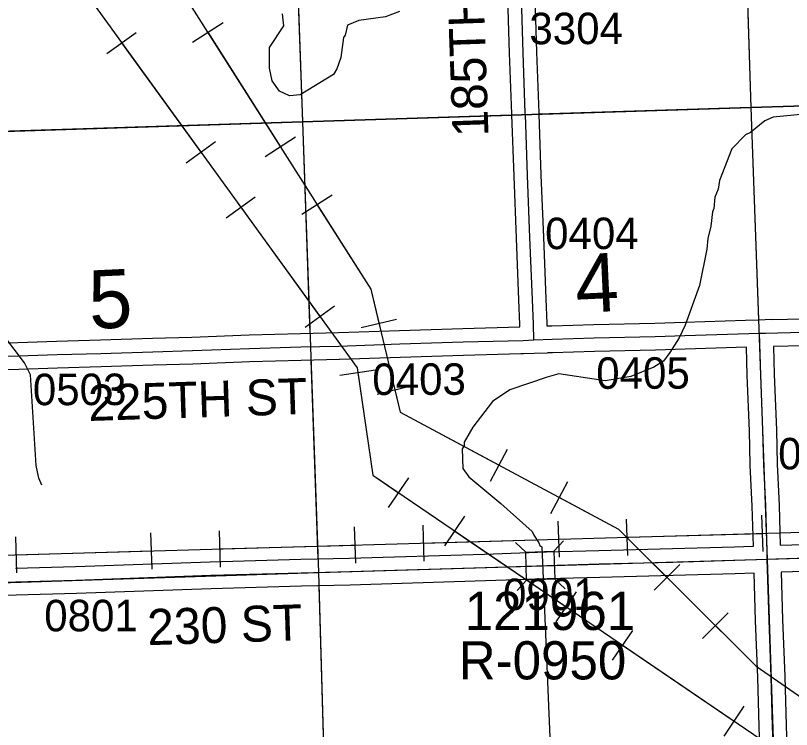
# Model space of a CAD drawing. Extents: x 128.7 to 185.5, y -21.4 to 12.6.
# Drawn here: x 141.537 to 143.263, y -8.839 to -7.251 of the extents above; entities that cross this region are included whole.
import ezdxf

# ---------------------------------------------------------------- set-up
doc = ezdxf.new("R2010")
doc.units = 0
for name, color, linetype in [('tdCoHydroRiver', 7, 'Continuous'), ('tdCoPipe', 7, 'Continuous'), ('tdCoSecRdNmbr', 7, 'Continuous'), ('tdCoSecRdTxt', 7, 'Continuous'), ('tdCoSecRteBand', 7, 'Continuous'), ('tdCoSecRteCL', 7, 'Continuous'), ('tdCoSectLine', 7, 'Continuous'), ('tdCoSectLinePart', 7, 'Continuous'), ('tdCoSectNmbr', 7, 'Continuous'), ('tdCoStrucSec', 7, 'Continuous'), ('tdCoStrucSecCoName', 7, 'Continuous'), ('tdCoStrucSecFHWANum', 7, 'Continuous'), ('tdCoSurfGravel', 7, 'Continuous'), ('tdCoTwpBndry', 7, 'Continuous'), ('tdCoTwpBndryShd', 7, 'Continuous')]:
    doc.layers.add(name, color=color, linetype=linetype)

msp = doc.modelspace()

# ---------------------------------------------------------------- linework, layer by layer
at = {"layer": 'tdCoHydroRiver'}
for points in [[(142.1703, -7.4278), (142.1467, -7.4302), (142.1243, -7.4198), (142.1078, -7.3967), (142.1021, -7.3685), (142.1022, -7.3227), (142.1337, -7.2743), (142.1313, -7.2476)], [(142.3915, -7.2422), (142.3603, -7.2543), (142.3006, -7.2626), (142.2757, -7.2729), (142.2701, -7.2951), (142.2671, -7.3), (142.2607, -7.3444), (142.2521, -7.3699), (142.2446, -7.3828), (142.1703, -7.4278)], [(143.3221, -7.4675), (143.223, -7.477), (143.2044, -7.4855), (143.1721, -7.5118), (143.1612, -7.5169), (143.1306, -7.5479), (143.103, -7.6182), (143.1004, -7.6373), (143.0931, -7.6549), (143.0908, -7.6802), (143.0879, -7.6882), (143.0842, -7.7199), (143.0772, -7.7469), (143.0748, -7.7707), (143.0585, -7.8517), (143.0267, -7.9395), (143.0134, -7.9684), (142.9924, -8.0006), (142.9788, -8.02), (142.9571, -8.0334), (142.9057, -8.054), (142.8492, -8.0637), (142.7461, -8.0481), (142.7195, -8.0553), (142.6368, -8.0833), (142.5982, -8.1098), (142.5543, -8.1665), (142.5349, -8.2003), (142.5352, -8.2081), (142.5306, -8.2146), (142.5321, -8.2587), (142.5453, -8.2772), (142.6167, -8.3365), (142.6866, -8.3989), (142.69, -8.4067), (142.7016, -8.4236), (142.7034, -8.4299), (142.7082, -8.4329), (142.7388, -9.1737)], [(141.5954, -8.2956), (141.5886, -8.28), (141.5829, -8.2518), (141.5703, -8.0502), (141.5569, -8.0238), (141.4647, -7.902)]]:
    msp.add_lwpolyline(points, dxfattribs=at)
at = {"layer": 'tdCoPipe'}
for p, q in [((141.9308, -7.3103), (141.9987, -7.2672)), ((141.7406, -7.3358), (141.8055, -7.2888)), ((142.0922, -7.5646), (142.1603, -7.5214)), ((141.9167, -7.5787), (141.9817, -7.5315)), ((142.0056, -7.7013), (142.0705, -7.6543)), ((142.1738, -7.693), (142.2417, -7.6498)), ((142.1818, -7.9442), (142.2468, -7.8971)), ((142.3062, -7.945), (142.3846, -7.9263)), ((142.2588, -8.051), (142.3382, -8.0394)), ((142.3414, -8.093), (142.4197, -8.0743)), ((142.5939, -8.2869), (142.6319, -8.2158)), ((142.3667, -8.3456), (142.4118, -8.2792)), ((142.7281, -8.3586), (142.766, -8.2876)), ((142.4919, -8.4309), (142.537, -8.3646)), ((142.8991, -8.4518), (142.8967, -8.3713)), ((143.2001, -8.4431), (143.1978, -8.3625)), ((142.2939, -8.4691), (142.2916, -8.3886)), ((142.446, -8.4648), (142.4437, -8.3843)), ((142.747, -8.4561), (142.7447, -8.3755)), ((141.8408, -8.4822), (141.8385, -8.4016)), ((141.9929, -8.4778), (141.9906, -8.3973)), ((141.5398, -8.4908), (141.5375, -8.4104)), ((142.9579, -8.5292), (143.0148, -8.4721)), ((142.74, -8.5996), (142.7851, -8.5332)), ((143.0656, -8.6365), (143.1224, -8.5795)), ((142.8652, -8.6849), (142.9103, -8.6186)), ((143.1133, -8.8536), (143.1584, -8.7872))]:
    msp.add_line(p, q, dxfattribs=at)
for points in [[(133.6945, 0.4089), (135.1153, -0.6342), (137.1324, -2.3792), (137.5288, -2.9528), (138.161, -3.328), (139.2218, -4.4833), (139.3397, -4.805), (140.8827, -6.1264), (141.2631, -6.6089), (142.2971, -8.0348), (142.3319, -8.2734), (143.9392, -9.367), (143.9927, -9.5975), (145.829, -10.533), (147.4283, -11.2406), (148.0149, -11.3532), (148.9915, -11.5772), (150.6773, -11.7094), (151.6631, -11.8649), (152.1578, -12.9549), (152.0489, -14.0003)], [(141.1601, -9.4052), (141.1224, -8.4625), (145.143, -8.3469), (145.1432, -8.4836), (145.1432, -8.4836), (147.1541, -8.3987), (147.1541, -8.3987), (147.1261, -7.4066), (149.2539, -7.3111), (149.2196, -6.4561), (150.4341, -6.4227), (150.6653, -6.4146), (150.7655, -6.4047), (150.7905, -6.3931), (150.9328, -6.2039), (151.0021, -6.1768), (151.0811, -6.1651), (151.2121, -6.1436), (151.4086, -6.1336), (151.5974, -6.1255), (151.7034, -6.1214)], [(141.7836, -7.0033), (142.3273, -7.8596), (142.3925, -8.1335), (142.8785, -8.3933), (143.1849, -8.6984), (143.96, -9.2344), (144.0145, -9.2874), (144.0511, -9.4993), (144.1965, -9.5563), (144.4517, -9.5354), (144.51, -9.7346), (144.8087, -9.8976), (145.2095, -10.0919), (145.4764, -10.2643), (147.4123, -10.9894), (147.8261, -11.2583), (148.2617, -11.2593), (148.6573, -11.4241), (149.6319, -11.4948), (151.5237, -11.7631), (152.8427, -11.7734), (156.2861, -11.7117)], [(141.9648, -7.2887), (142.1263, -7.543)], [(141.7731, -7.3122), (141.9492, -7.5551)], [(142.0381, -7.6778), (142.2143, -7.9206)], [(142.2078, -7.6714), (142.3273, -7.8596), (142.3454, -7.9357)], [(142.2986, -8.0452), (142.3319, -8.2734), (142.3892, -8.3124)], [(142.3806, -8.0837), (142.3925, -8.1335), (142.6129, -8.2513)], [(142.7471, -8.323), (142.8785, -8.3933), (142.9863, -8.5006)], [(142.5145, -8.3977), (142.7625, -8.5664)], [(142.8979, -8.4115), (143.199, -8.4028)], [(142.4448, -8.4245), (142.7459, -8.4158)], [(141.9917, -8.4375), (142.2928, -8.4289)], [(141.5386, -8.4505), (141.8397, -8.4419)], [(143.0941, -8.608), (143.1849, -8.6984), (143.3272, -8.7968)], [(142.8878, -8.6517), (143.1358, -8.8204)]]:
    msp.add_lwpolyline(points, dxfattribs=at)
at = {"layer": 'tdCoSecRteBand'}
for points in [[(141.3863, -7.9828), (141.5426, -7.9782), (141.6284, -7.9754), (141.6285, -7.9754), (141.6285, -7.9754), (141.7261, -7.9725), (141.8415, -7.9688), (141.8416, -7.9688), (141.8416, -7.9688), (141.9295, -7.9663), (142.0566, -7.9616), (142.0567, -7.9616), (142.0568, -7.9616), (142.171, -7.9582), (142.1711, -7.9582), (142.1712, -7.9582), (142.2556, -7.9562), (142.3911, -7.9515), (142.3911, -7.9515), (142.3912, -7.9515), (142.532, -7.9471), (142.5321, -7.9471), (142.5322, -7.9471), (142.6594, -7.9438), (142.6592, -7.9385), (142.657, -7.8838), (142.657, -7.8837), (142.657, -7.8837), (142.6516, -7.7464), (142.6516, -7.7464), (142.6516, -7.7464), (142.6462, -7.6083), (142.6462, -7.6082), (142.6462, -7.6082), (142.6413, -7.4725), (142.6412, -7.4698), (142.6363, -7.3352), (142.6363, -7.3351), (142.6363, -7.335), (142.6319, -7.1868)], [(142.6918, -7.185), (142.6963, -7.3331), (142.7012, -7.4676), (142.7012, -7.4677), (142.7012, -7.4677), (142.7013, -7.4704), (142.7061, -7.606), (142.7115, -7.744), (142.717, -7.8813), (142.7192, -7.9363), (142.7192, -7.9365), (142.7192, -7.9367), (142.7193, -7.9416)], [(142.7193, -7.9416), (142.7298, -7.9412), (142.7299, -7.9412), (142.73, -7.9412), (142.8237, -7.9382), (142.8239, -7.9382), (142.824, -7.9382), (142.9592, -7.9352), (143.0252, -7.933), (143.0252, -7.933), (143.0252, -7.933), (143.1613, -7.9287), (143.1613, -7.9287), (143.1913, -7.9278), (143.2047, -7.9274), (143.2049, -7.9273), (143.2049, -7.9273), (143.2212, -7.9268), (143.2212, -7.9269), (143.2213, -7.9269), (143.2213, -7.927), (143.2879, -7.9256)], [(141.5369, -8.4803), (141.6707, -8.4766), (141.9702, -8.466), (141.9703, -8.466), (141.9704, -8.466), (142.1719, -8.4603), (142.172, -8.4603), (142.1721, -8.4603), (142.28, -8.4579), (142.5806, -8.4488), (142.7182, -8.4441), (142.7183, -8.4441), (142.7184, -8.4441), (142.835, -8.4409), (142.8351, -8.4409), (142.8351, -8.4409), (142.9988, -8.4367), (143.1363, -8.4325), (143.1785, -8.4311), (143.1785, -8.4311), (143.1786, -8.4311), (143.176, -8.3427), (143.1716, -8.2513), (143.1716, -8.2509), (143.1716, -8.2505), (143.1699, -8.1746), (143.1649, -8.052), (143.1649, -8.0519), (143.1649, -8.0517), (143.1631, -7.9887), (143.0271, -7.993), (142.9611, -7.9952), (142.9609, -7.9952), (142.9607, -7.9952), (142.8255, -7.9982), (142.732, -8.0011), (142.7209, -8.0016), (142.7209, -8.0019), (142.6911, -8.0027), (142.6675, -8.0036), (142.6673, -8.0036), (142.6673, -8.0036), (142.6613, -8.0038), (142.6613, -8.0038), (142.5338, -8.0071), (142.3931, -8.0115), (142.2575, -8.0162), (142.2574, -8.0162), (142.2572, -8.0162), (142.1727, -8.0182), (142.0587, -8.0216), (141.9316, -8.0263), (141.9315, -8.0263), (141.9313, -8.0263), (141.8434, -8.0288), (141.728, -8.0325), (141.728, -8.0325), (141.7279, -8.0325), (141.6303, -8.0354), (141.5445, -8.0381), (141.5445, -8.0381), (141.5445, -8.0381), (141.3882, -8.0428)], [(143.2894, -7.9856), (143.2231, -7.987), (143.2249, -8.0498), (143.2298, -8.1724), (143.2298, -8.1727), (143.2298, -8.173), (143.2316, -8.2488), (143.236, -8.3401), (143.236, -8.3404), (143.236, -8.3407), (143.2385, -8.4292)], [(143.2385, -8.4292), (143.4177, -8.4236)], [(143.1948, -8.9274), (143.1913, -8.8324), (143.1913, -8.8323), (143.1913, -8.8322), (143.1884, -8.7231), (143.1837, -8.5967), (143.1837, -8.5966), (143.1837, -8.5965), (143.1804, -8.4911), (143.1382, -8.4925), (143.1382, -8.4925), (143.1381, -8.4925), (143.0005, -8.4966), (143.0005, -8.4967), (143.0004, -8.4967), (142.8367, -8.5008), (142.7201, -8.504), (142.5826, -8.5087), (142.5826, -8.5087), (142.5825, -8.5087), (142.2817, -8.5179), (142.2816, -8.5179), (142.2814, -8.5179), (142.1735, -8.5203), (141.9722, -8.526), (141.6727, -8.5366), (141.6726, -8.5366), (141.6725, -8.5366), (141.5387, -8.5403), (141.3243, -8.5479)], [(143.4195, -8.4836), (143.2404, -8.4892), (143.2404, -8.4892), (143.2436, -8.5946), (143.2483, -8.721), (143.2483, -8.7211), (143.2483, -8.7213), (143.2513, -8.8304), (143.2547, -8.9252)]]:
    msp.add_lwpolyline(points, dxfattribs=at)
at = {"layer": 'tdCoSecRteCL'}
for points in [[(142.6902, -7.9727), (142.6892, -7.9375), (142.687, -7.8825), (142.6816, -7.7452), (142.6761, -7.6071), (142.6713, -7.4715), (142.6712, -7.4687), (142.6663, -7.3341), (142.6618, -7.1859), (142.6589, -7.0761), (142.6589, -7.0606), (142.6604, -7.0502), (142.6631, -7.0342), (142.6673, -7.0165), (142.6747, -6.9953), (142.6801, -6.9834), (142.6858, -6.9758), (142.6918, -6.9702), (142.6919, -6.9701), (142.692, -6.9665)], [(143.1922, -7.9578), (143.2057, -7.9573), (143.2888, -7.9556), (143.3906, -7.9519), (143.5041, -7.9492), (143.6015, -7.9462), (143.69, -7.9443), (143.786, -7.9403), (143.8977, -7.9374), (143.9815, -7.9346), (144.0979, -7.931), (144.184, -7.928), (144.3204, -7.9243), (144.4496, -7.9201), (144.5709, -7.9164), (144.6787, -7.9132), (144.7416, -7.911), (144.9167, -7.9046), (145.0281, -7.9001), (145.1845, -7.8937), (145.194, -7.8932)], [(142.6902, -7.9727), (142.731, -7.9711), (142.8247, -7.9682), (142.9601, -7.9652), (143.0262, -7.963), (143.1922, -7.9578)], [(143.2095, -8.4601), (143.209, -8.4449), (143.206, -8.3416), (143.2016, -8.2498), (143.1999, -8.1736), (143.1949, -8.0508), (143.1922, -7.9578)], [(141.1886, -8.0205), (141.2063, -8.0191), (141.2774, -8.0171), (141.3872, -8.0128), (141.5436, -8.0081), (141.6294, -8.0054), (141.727, -8.0025), (141.8425, -7.9988), (141.9305, -7.9963), (142.0577, -7.9916), (142.1719, -7.9882), (142.2565, -7.9862), (142.3921, -7.9815), (142.533, -7.9771), (142.6664, -7.9736), (142.6902, -7.9727)], [(143.2095, -8.4601), (143.2285, -8.4595), (143.4186, -8.4536), (143.5631, -8.4494), (143.6876, -8.4457), (143.8916, -8.4405), (144.0031, -8.4368), (144.1219, -8.4331), (144.2669, -8.4292), (144.3624, -8.426), (144.4701, -8.4213), (144.5621, -8.4173), (144.6719, -8.4131), (144.732, -8.4112), (144.8931, -8.4058), (144.9907, -8.4023), (145.0768, -8.3996), (145.1816, -8.3959), (145.211, -8.3948)], [(141.2061, -8.5227), (141.3232, -8.518), (141.5377, -8.5103), (141.6716, -8.5066), (141.9713, -8.496), (142.1727, -8.4903), (142.2808, -8.4879), (142.5816, -8.4787), (142.7192, -8.4741), (142.8359, -8.4709), (142.9996, -8.4667), (143.1372, -8.4625), (143.2095, -8.4601)], [(143.2566, -9.9625), (143.2559, -9.9375), (143.2547, -9.895), (143.2528, -9.838), (143.2518, -9.7856), (143.2504, -9.7326), (143.2483, -9.6701), (143.2469, -9.6013), (143.2446, -9.5285), (143.2427, -9.4611), (143.2396, -9.3694), (143.2366, -9.2698), (143.2324, -9.1472), (143.229, -9.0451), (143.2248, -8.9263), (143.2213, -8.8313), (143.2184, -8.7221), (143.2137, -8.5956), (143.2095, -8.4601)]]:
    msp.add_lwpolyline(points, dxfattribs=at)
at = {"layer": 'tdCoSectLine'}
for points in [[(143.1414, -6.4548), (143.1728, -7.4558)], [(142.1399, -6.485), (142.1753, -7.4874)], [(143.1728, -7.4558), (144.1761, -7.4248)], [(142.1753, -7.4874), (143.1728, -7.4558)], [(143.1728, -7.4558), (143.2091, -8.4601)], [(141.1678, -7.5201), (142.1753, -7.4874)], [(142.1753, -7.4874), (142.2109, -8.4895)], [(143.2091, -8.4601), (144.2073, -8.4308)], [(142.2109, -8.4895), (143.2091, -8.4601)], [(143.2091, -8.4601), (143.2423, -9.4611)], [(141.2057, -8.5227), (142.2109, -8.4895)], [(142.2109, -8.4895), (142.2403, -9.4911)]]:
    msp.add_lwpolyline(points, dxfattribs=at)
at = {"layer": 'tdCoSectLinePart'}
for points in [[(143.158, -6.9857), (143.1728, -7.4558)], [(142.1587, -7.0174), (142.1753, -7.4874)], [(143.1728, -7.4558), (144.1761, -7.4248)], [(142.7011, -7.4708), (143.1728, -7.4558)], [(143.1728, -7.4558), (143.1898, -7.9278)], [(142.1753, -7.4874), (142.6411, -7.4727)], [(141.1979, -7.5191), (142.1753, -7.4874)], [(142.1753, -7.4874), (142.192, -7.9576)], [(142.1942, -8.0175), (142.2099, -8.4597)], [(142.2118, -8.5197), (142.2403, -9.4911)]]:
    msp.add_lwpolyline(points, dxfattribs=at)
at = {"layer": 'tdCoStrucSec'}
for p, q in [((142.6721, -8.4443), (142.6492, -8.423)), ((142.7346, -8.4422), (142.756, -8.4193)), ((142.6742, -8.5069), (142.6528, -8.5298)), ((142.7368, -8.5048), (142.7596, -8.5261))]:
    msp.add_line(p, q, dxfattribs=at)
msp.add_lwpolyline([(142.6721, -8.4443), (142.7346, -8.4422), (142.7368, -8.5048), (142.6742, -8.5069)], close=True, dxfattribs=at)
at = {"layer": 'tdCoSurfGravel'}
for points in [[(142.6713, -7.4715), (142.6712, -7.4687), (142.6663, -7.3341), (142.6618, -7.1859), (142.6589, -7.0761), (142.6589, -7.0606), (142.6604, -7.0502), (142.6631, -7.0342), (142.6673, -7.0165), (142.6747, -6.9953), (142.6801, -6.9834), (142.6858, -6.9758), (142.6918, -6.9702)], [(142.6902, -7.9727), (142.6892, -7.9375), (142.687, -7.8825), (142.6816, -7.7452), (142.6761, -7.6071), (142.6713, -7.4715)], [(141.3872, -8.0128), (141.5436, -8.0081), (141.6294, -8.0054), (141.727, -8.0025), (141.8425, -7.9988), (141.9305, -7.9963), (142.0577, -7.9916), (142.1719, -7.9882), (142.2565, -7.9862), (142.3921, -7.9815), (142.533, -7.9771), (142.6664, -7.9736), (142.6902, -7.9727), (142.731, -7.9711), (142.8247, -7.9682), (142.9601, -7.9652), (143.0262, -7.963), (143.1922, -7.9578), (143.2057, -7.9573), (143.2888, -7.9556)], [(143.2427, -9.4611), (143.2396, -9.3694), (143.2366, -9.2698), (143.2324, -9.1472), (143.229, -9.0451), (143.2248, -8.9263), (143.2213, -8.8313), (143.2184, -8.7221), (143.2137, -8.5956), (143.2095, -8.4601), (143.209, -8.4449), (143.206, -8.3416), (143.2016, -8.2498), (143.1999, -8.1736), (143.1949, -8.0508), (143.1922, -7.9578)], [(143.2095, -8.4601), (143.2285, -8.4595), (143.4186, -8.4536), (143.5631, -8.4494), (143.6876, -8.4457), (143.8916, -8.4405), (144.0031, -8.4368), (144.1219, -8.4331), (144.2669, -8.4292), (144.3624, -8.426), (144.4701, -8.4213), (144.5621, -8.4173), (144.6719, -8.4131), (144.732, -8.4112), (144.8931, -8.4058), (144.9907, -8.4023), (145.0768, -8.3996), (145.1816, -8.3959), (145.211, -8.3948)], [(141.3232, -8.518), (141.5377, -8.5103), (141.6716, -8.5066), (141.9713, -8.496), (142.1727, -8.4903), (142.2808, -8.4879), (142.5816, -8.4787), (142.7192, -8.4741), (142.8359, -8.4709), (142.9996, -8.4667), (143.1372, -8.4625), (143.2095, -8.4601)]]:
    msp.add_lwpolyline(points, dxfattribs=at)
at = {"layer": 'tdCoTwpBndry'}
for points in [[(145.147, -7.3947), (144.1761, -7.4248), (143.1728, -7.4558), (142.7009, -7.4708)], [(142.641, -7.4727), (142.1753, -7.4874), (141.1978, -7.5191)]]:
    msp.add_lwpolyline(points, dxfattribs=at)
at = {"layer": 'tdCoTwpBndryShd'}
msp.add_lwpolyline([(150.395, -13.7476), (150.378, -13.2238), (150.3466, -12.2212), (150.3134, -11.2212), (150.2794, -10.2174), (150.245, -9.219), (150.2118, -8.2199), (150.1854, -7.2186), (149.1912, -7.251), (148.1861, -7.2877), (147.1862, -7.3236), (146.1796, -7.3579), (145.1769, -7.3938), (144.1761, -7.4248), (143.1728, -7.4558), (142.1753, -7.4874), (141.1678, -7.5201), (140.1762, -7.5484), (139.1499, -7.567), (138.1783, -7.5984), (137.1762, -7.6276), (136.1739, -7.6508), (135.1725, -7.6763), (134.1612, -7.6994)], dxfattribs=at)

# ---------------------------------------------------------------- texts
at = {"layer": 'tdCoSecRdNmbr'}
for s, rotation, p in [('3304', 0.1083, (142.6803, -7.3152)), ('0404', 0.1083, (142.7153, -7.7709)), ('0403', 0.108, (142.3309, -8.0951)), ('0405', 0.1084, (142.829, -8.0815)), ('0503', 0.1076, (141.5757, -8.1179)), ('0304', 0.1087, (143.2338, -8.2606)), ('0901', 0.1082, (142.6217, -8.5735)), ('0801', 0.1076, (141.601, -8.6207))]:
    msp.add_text(s, height=0.07, rotation=rotation, dxfattribs=at).set_placement(p)
at = {"layer": 'tdCoSecRdTxt'}
for s, rotation, p in [('185TH AVE', 92, (142.5895, -7.5199)), ('225TH ST', 1.8719, (141.7, -8.153)), ('230 ST', 1.8716, (141.8314, -8.6516))]:
    msp.add_text(s, height=0.08, rotation=rotation, dxfattribs=at).set_placement(p)
at = {"layer": 'tdCoSectNmbr'}
for s, rotation, p in [('4', 2.6607, (142.7849, -7.9127)), ('5', 2.66, (141.7027, -7.9485))]:
    msp.add_text(s, height=0.13, rotation=rotation, dxfattribs=at).set_placement(p)
at = {"layer": 'tdCoStrucSecCoName'}
msp.add_text('R-0950', height=0.085, dxfattribs=at).set_placement((142.5231, -8.7276))
at = {"layer": 'tdCoStrucSecFHWANum'}
msp.add_text('121961', height=0.085, dxfattribs=at).set_placement((142.5365, -8.6177))

doc.saveas('drawing.dxf')
